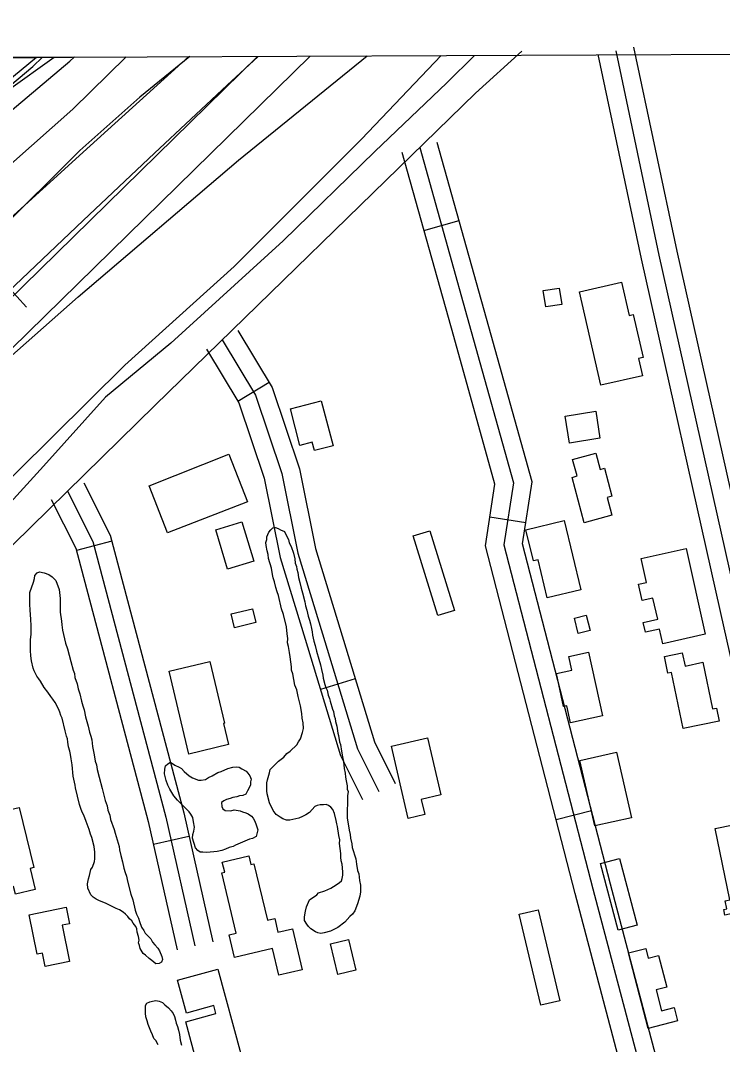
# Model space of a CAD drawing. Extents: x 3424494 to 3462436, y 522220 to 547718.
# Drawn here: x 3453473 to 3454050, y 545095 to 545936 of the extents above; entities that cross this region are included whole.
import ezdxf

# ---------------------------------------------------------------- set-up
doc = ezdxf.new("R2010")
doc.units = 0
for name, color, linetype in [('V-BLDG-OTLN', 7, 'Continuous'), ('V-FLOD-BASE', 7, 'Continuous'), ('V-GRID-FRAM', 7, 'Continuous'), ('V-LEVE-TOET', 7, 'Continuous'), ('V-RIVR-RANG', 7, 'Continuous'), ('V-ROAD-CNTR', 7, 'Continuous'), ('V-RRAP-FSHR', 7, 'Continuous'), ('V-RRAP-RVMT', 7, 'Continuous'), ('V-SITE-VEGE', 7, 'Continuous'), ('V-SURV-LINE', 7, 'Continuous'), ('V-TOPO-DPTH', 7, 'Continuous'), ('V-TOPO-MAJR', 7, 'Continuous'), ('V-TOPO-MINR', 7, 'Continuous'), ('V-TOPO-SHOR', 7, 'Continuous')]:
    doc.layers.add(name, color=color, linetype=linetype)

msp = doc.modelspace()

# ---------------------------------------------------------------- linework, layer by layer
at = {"layer": 'V-BLDG-OTLN'}
for points in [[(3453949.72, 545636.34), (3453932.21, 545713.1), (3453966.74, 545720.97), (3453972.94, 545693.79), (3453976.4, 545694.58), (3453984.45, 545659.3), (3453980.77, 545658.46), (3453984.02, 545644.16)], [(3453902.37, 545714.11), (3453915.53, 545716.21), (3453917.66, 545702.81), (3453904.5, 545700.71)], [(3453720.12, 545623.73), (3453729.79, 545586.76), (3453714.46, 545582.74), (3453712.68, 545589.54), (3453702.57, 545586.89), (3453694.73, 545617.09)], [(3453920.46, 545611.09), (3453945.5, 545615.04), (3453949, 545592.85), (3453923.96, 545588.9)], [(3453578.63, 545553.77), (3453644.2, 545579.7), (3453659.59, 545540.79), (3453593.92, 545515.1)], [(3453935.97, 545523.55), (3453926.04, 545560.79), (3453930.2, 545561.9), (3453926.57, 545575.5), (3453945.6, 545580.58), (3453949.15, 545567.27), (3453952.63, 545568.2), (3453958.75, 545545.24), (3453955.04, 545544.25), (3453958.65, 545529.6)], [(3453655, 545524.23), (3453664.73, 545491.95), (3453643.17, 545485.45), (3453633.44, 545517.73)], [(3453919.53, 545525.38), (3453933.24, 545468.51), (3453905.74, 545461.87), (3453898.19, 545493.18), (3453894.28, 545492.23), (3453888.11, 545517.8)], [(3453809.2, 545516.94), (3453829.46, 545451.46), (3453815.96, 545447.28), (3453795.69, 545512.75)], [(3454019.68, 545502.41), (3454035.45, 545432.01), (3454000.64, 545424.21), (3453997.97, 545436.13), (3453986.38, 545433.54), (3453984.54, 545441.71), (3453996.4, 545444.37), (3453992.54, 545461.59), (3453983.68, 545459.61), (3453980.67, 545473.06), (3453987.31, 545474.55), (3453982.92, 545494.18)], [(3453646.02, 545448.59), (3453663.56, 545452.92), (3453666.36, 545441.58), (3453648.81, 545437.26)], [(3453937.78, 545447.58), (3453940.92, 545435.17), (3453931.17, 545432.7), (3453928.02, 545445.11)], [(3453939.63, 545417.19), (3453951.08, 545364.85), (3453924.88, 545359.11), (3453921.82, 545373.13), (3453919.15, 545372.55), (3453913.23, 545399.61), (3453925.81, 545402.36), (3453923.35, 545413.63)], [(3454017.45, 545354.48), (3454007.69, 545400.63), (3454004.83, 545400.02), (3454001.93, 545413.71), (3454016.59, 545416.81), (3454018.9, 545405.86), (3454033.4, 545408.92), (3454041.48, 545370.68), (3454044.72, 545371.36), (3454046.97, 545360.72)], [(3453611.45, 545333.57), (3453595.13, 545401.67), (3453628.53, 545409.68), (3453640.7, 545358.91), (3453639.75, 545358.68), (3453643.9, 545341.35)], [(3453807.44, 545346.97), (3453818.2, 545300.04), (3453802.25, 545296.37), (3453805.11, 545283.89), (3453791.36, 545280.73), (3453777.73, 545340.16)], [(3453944.68, 545274.53), (3453932.49, 545328.42), (3453962.65, 545335.24), (3453974.84, 545281.35)], [(3453450.92, 545231.54), (3453437.92, 545285.31), (3453458.25, 545290.23), (3453459.12, 545286.6), (3453472.04, 545289.72), (3453483.98, 545240.32), (3453481.06, 545239.61), (3453485.19, 545222.51), (3453468.98, 545218.6), (3453467.44, 545224.96), (3453455.85, 545222.16), (3453453.44, 545232.15)], [(3454085.43, 545196.37), (3454096.12, 545145.07), (3454083.25, 545142.38), (3454073.28, 545190.26), (3454060.97, 545187.69), (3454057.83, 545202.74), (3454051.6, 545201.44), (3454050.67, 545205.89), (3454053.12, 545206.4), (3454051.72, 545213.1), (3454055.78, 545213.95), (3454043.59, 545272.42), (3454073.07, 545278.57), (3454077.78, 545255.98), (3454072.87, 545254.96), (3454080.12, 545220.2), (3454070.24, 545218.14), (3454075.23, 545194.24)], [(3453650.33, 545186.49), (3453638.58, 545236.01), (3453640.82, 545236.54), (3453638.83, 545244.94), (3453660.6, 545250.11), (3453662.32, 545242.86), (3453664.85, 545243.46), (3453675.84, 545197.16), (3453681.9, 545198.6), (3453684.56, 545187.4), (3453696.39, 545190.21), (3453704.39, 545156.49), (3453685.3, 545151.96), (3453680.12, 545173.82), (3453648.9, 545166.42), (3453644.47, 545185.1)], [(3453965.04, 545247.72), (3453979.53, 545193.01), (3453963.99, 545188.9), (3453949.5, 545243.61)], [(3453480.27, 545201.69), (3453510.69, 545207.85), (3453513.44, 545194.26), (3453507.33, 545193.01), (3453513.33, 545163.38), (3453493.23, 545159.3), (3453491.03, 545170.17), (3453486.83, 545169.32)], [(3453900.32, 545127.3), (3453882.57, 545202.1), (3453898.25, 545205.82), (3453916, 545131.02)], [(3453742.47, 545181.34), (3453748.47, 545156.06), (3453733.66, 545152.55), (3453727.66, 545177.82)], [(3453988.64, 545108.34), (3453972.47, 545170.27), (3453986.59, 545173.96), (3453988.64, 545166.09), (3453997.16, 545168.31), (3454003.98, 545142.2), (3453995.16, 545139.9), (3453999.64, 545122.74), (3454009.99, 545125.44), (3454012.81, 545114.65)], [(3453602.16, 545147.99), (3453635.2, 545156.94), (3453654.03, 545087.41), (3453618.5, 545077.79), (3453608.75, 545113.77), (3453633.64, 545120.52), (3453631.87, 545127.04), (3453609.48, 545120.98)]]:
    msp.add_lwpolyline(points, close=True, dxfattribs=at)
at = {"layer": 'V-FLOD-BASE'}
msp.add_lwpolyline([(3453668.39, 545906.44), (3453642.81, 545882.77), (3453583.17, 545827), (3453524.69, 545771.6), (3453457.57, 545707.84), (3453404.95, 545656.2), (3453344.48, 545597.74), (3453287.95, 545543.08), (3453223.55, 545480.44), (3453148.54, 545406.78), (3453080.14, 545335.71), (3453027.49, 545282.52), (3452979.12, 545231.2), (3452949.59, 545197.71), (3452942.82, 545185.46), (3452936.79, 545171.66), (3452934.71, 545162.43), (3452932.44, 545142.77), (3452931.82, 545105.7), (3452934.7, 545024.55), (3452935.52, 544935.7), (3452937.86, 544845.29)], dxfattribs=at)
at = {"layer": 'V-GRID-FRAM'}
msp.add_lwpolyline([(3428547.81, 545793.18), (3460200.68, 545935.9)], dxfattribs=at)
at = {"layer": 'V-LEVE-TOET'}
for points in [[(3453612.04, 545906.19), (3453571.21, 545873), (3453521.92, 545829.14), (3453453.35, 545761.32), (3453407.48, 545714.7), (3453323.37, 545639.44), (3453275.56, 545592.08), (3453205.33, 545516.97), (3453140.67, 545452.94), (3453075.94, 545384.67), (3453016.76, 545325.56), (3452955.75, 545271.87), (3452923.99, 545239.27), (3452908.66, 545221.81), (3452900.69, 545205.76), (3452892.6, 545183.16), (3452888.16, 545148.17), (3452890.97, 545086.47), (3452895.57, 544993.53), (3452895, 544891.05)], [(3453020.16, 544568.34), (3453028.49, 544674.15), (3453037, 544835.81), (3453033.97, 544953.36), (3453028.79, 545034.73), (3453028.38, 545101.77), (3453033.06, 545128.28), (3453044.31, 545155.44), (3453079.65, 545194.91), (3453144.6, 545254.69), (3453244.34, 545343.54), (3453336.78, 545433.67), (3453469.98, 545565.1), (3453558.91, 545652.98), (3453648.49, 545733.92), (3453753.12, 545838.48), (3453818.46, 545907.12)]]:
    msp.add_lwpolyline(points, dxfattribs=at)
at = {"layer": 'V-RIVR-RANG'}
msp.add_line((3453477.92, 545700.56), (3453292.3, 545904.75), dxfattribs=at)
at = {"layer": 'V-ROAD-CNTR'}
for p, q in [((3453804.47, 545763.58), (3453833.36, 545771.67)), ((3453677.41, 545638.57), (3453651.67, 545623.15)), ((3453858.5, 545528.33), (3453888.15, 545523.79)), ((3453547.98, 545508.38), (3453518.98, 545500.7)), ((3453748.07, 545395.42), (3453719.38, 545386.66)), ((3453912.92, 545279.83), (3453941.96, 545287.33)), ((3453611.46, 545266.02), (3453582.2, 545259.41))]:
    msp.add_line(p, q, dxfattribs=at)
for points in [[(3453884.73, 545910.63), (3453846.82, 545876.3), (3453583.59, 545619.94), (3453248.61, 545291.63)], [(3454522.03, 543418.29), (3454479.51, 543609.4), (3454384.84, 543987.18), (3454315.29, 544308.03), (3454212.46, 544744.31), (3454127.42, 545097.9), (3454047.91, 545450.61), (3453983, 545740.07), (3453947.58, 545907.88)], [(3455316.01, 540138.55), (3455295.08, 540194.02), (3455199.37, 540550.36), (3455105.65, 540949.2), (3455017.02, 541350.94), (3454941.38, 541667.5), (3454872.18, 541962.11), (3454807.41, 542244.28), (3454751.35, 542481.14), (3454702.73, 542693.29), (3454621.49, 543053.13), (3454553.83, 543344.43), (3454494.11, 543612.85), (3454399.45, 543990.6), (3454329.92, 544311.34), (3454227.05, 544747.78), (3454142.03, 545101.3), (3454062.54, 545453.9), (3453997.65, 545743.26), (3453962.26, 545910.98)], [(3454334.64, 544356.68), (3454241.64, 544751.25), (3454156.64, 545104.7), (3454077.18, 545457.19), (3454012.31, 545746.45), (3453976.93, 545914.08)], [(3453800.98, 545831.66), (3453843.33, 545680.46), (3453877.94, 545556.23), (3453870.16, 545505.4), (3453943.08, 545222.99), (3453997.84, 545016.1), (3454001.97, 544918.23), (3454013.28, 544880.02), (3454036.93, 544828.5), (3454057.91, 544767.15), (3454077.93, 544699.19), (3454081.82, 544641.71), (3454098.43, 544542.39), (3454141.45, 544347.49), (3454175.97, 544209.01), (3454228.96, 544023.83)], [(3454243.38, 544027.96), (3454190.47, 544212.89), (3454156.05, 544350.92), (3454113.16, 544545.25), (3454096.73, 544643.46), (3454092.78, 544701.85), (3454072.2, 544771.7), (3454050.88, 544834.07), (3454027.36, 544885.3), (3454016.88, 544920.71), (3454012.76, 545018.36), (3453957.6, 545226.78), (3453885.45, 545506.17), (3453893.26, 545557.15), (3453857.78, 545684.49), (3453815.43, 545835.7)], [(3454214.54, 544019.71), (3454161.48, 544205.13), (3454126.84, 544344.06), (3454083.7, 544539.53), (3454066.9, 544639.96), (3454063.07, 544696.53), (3454043.61, 544762.6), (3454022.98, 544822.93), (3453999.2, 544874.74), (3453987.06, 544915.75), (3453982.92, 545013.84), (3453928.57, 545219.19), (3453854.87, 545504.63), (3453862.63, 545555.31), (3453828.88, 545676.42), (3453786.54, 545827.61)], [(3453651.72, 545681.46), (3453679.83, 545634.53), (3453702.19, 545567.79), (3453715.36, 545502.34), (3453735.44, 545436.82), (3453763.91, 545343.53), (3453780.75, 545309.51)], [(3453638.85, 545673.75), (3453666.12, 545628.22), (3453687.67, 545563.91), (3453700.8, 545498.65), (3453721.09, 545432.43), (3453749.93, 545337.98), (3453767.31, 545302.86)], [(3453625.98, 545666.04), (3453652.42, 545621.91), (3453673.15, 545560.04), (3453686.24, 545494.97), (3453706.75, 545428.04), (3453735.94, 545332.42), (3453753.86, 545296.21)], [(3453525.08, 545556.2), (3453546.66, 545513.34), (3453607.1, 545285.37), (3453630.99, 545179.47)], [(3453511.68, 545549.46), (3453532.56, 545507.99), (3453592.53, 545281.79), (3453616.36, 545176.16)], [(3453498.28, 545542.71), (3453518.46, 545502.63), (3453577.96, 545278.22), (3453601.73, 545172.86)]]:
    msp.add_lwpolyline(points, dxfattribs=at)
at = {"layer": 'V-RRAP-FSHR'}
msp.add_lwpolyline([(3452428.35, 544914.96), (3452485.24, 544969.75), (3452549.15, 545061.3), (3452730.64, 545240.07), (3452810.8, 545303.06), (3452936.75, 545406.43), (3453148.55, 545600.95), (3453239.56, 545706.04), (3453463.37, 545878.89), (3453500.79, 545905.69)], dxfattribs=at)
at = {"layer": 'V-RRAP-RVMT'}
for p, q in [((3453130.13, 545904.02), (3453486.31, 545905.62)), ((3453486.31, 545905.62), (3453461.09, 545884.64))]:
    msp.add_line(p, q, dxfattribs=at)
at = {"layer": 'V-SITE-VEGE'}
for points in [[(3453736.5, 545245.82), (3453736.16, 545248.9), (3453736.21, 545251.99), (3453735.19, 545260.1), (3453735.25, 545263.18), (3453734.53, 545266.66), (3453733.5, 545274), (3453732.77, 545276.33), (3453732.43, 545279.03), (3453730.98, 545284.83), (3453729.49, 545287.94), (3453727.99, 545289.9), (3453726.09, 545291.47), (3453724.17, 545292.27), (3453721.85, 545291.93), (3453719.16, 545291.97), (3453716.83, 545291.24), (3453714.89, 545290.5), (3453710.57, 545285.56), (3453707.46, 545283.69), (3453704.73, 545282.2), (3453701.63, 545281.09), (3453694.28, 545279.29), (3453691.58, 545279.33), (3453688.52, 545280.54), (3453686.22, 545281.74), (3453683.18, 545284.1), (3453680.54, 545287.23), (3453679.8, 545289.17), (3453678.29, 545291.51), (3453677.56, 545293.44), (3453675.75, 545300.8), (3453675.42, 545303.5), (3453675.52, 545310.05), (3453675.95, 545312.35), (3453677.59, 545318.11), (3453678.02, 545320.8), (3453685.07, 545327.62), (3453689.37, 545331.02), (3453691.73, 545334.06), (3453694.46, 545335.94), (3453699.95, 545341.24), (3453701.53, 545343.53), (3453703.11, 545346.2), (3453704.74, 545351.18), (3453705.57, 545354.64), (3453705.26, 545359.27), (3453704.55, 545363.13), (3453704.23, 545366.99), (3453703.18, 545373.18), (3453701, 545380.92), (3453699.93, 545386.34), (3453698.46, 545390.22), (3453696.69, 545399.5), (3453695.58, 545402.6), (3453695.63, 545405.3), (3453694.61, 545413.4), (3453693.9, 545416.89), (3453693.21, 545421.91), (3453692.49, 545425), (3453692.55, 545428.47), (3453692.23, 545432.33), (3453691.56, 545438.12), (3453689.03, 545448.19), (3453687.57, 545452.84), (3453685.05, 545463.67), (3453683.95, 545466.77), (3453682.85, 545470.26), (3453681.77, 545474.9), (3453680.67, 545478.39), (3453679.95, 545481.1), (3453679.26, 545486.12), (3453676.7, 545494.26), (3453676.37, 545497.35), (3453675.65, 545500.44), (3453674.95, 545504.7), (3453674.61, 545507.4), (3453675.42, 545509.7), (3453675.46, 545512.01), (3453677.06, 545515.84), (3453678.64, 545517.74), (3453680.21, 545519.25), (3453682.52, 545519.6), (3453684.82, 545518.79), (3453686.73, 545517.6), (3453689.79, 545516.39), (3453691.66, 545512.89), (3453693.15, 545509.79), (3453693.88, 545507.07), (3453695.36, 545503.97)], [(3453695.36, 545503.97), (3453697.2, 545498.54), (3453698.28, 545493.9), (3453698.6, 545490.42), (3453699.71, 545487.7), (3453700.06, 545485.39), (3453700.79, 545482.68), (3453701.48, 545478.43), (3453702.58, 545474.55), (3453703.66, 545469.91), (3453704.75, 545466.04), (3453706.55, 545458.69), (3453707.26, 545455.2), (3453708.36, 545451.72), (3453709.43, 545446.69), (3453710.54, 545443.58), (3453711.25, 545440.49), (3453711.96, 545436.62), (3453712.68, 545433.91), (3453713.02, 545431.21), (3453714.1, 545426.18), (3453715.19, 545422.69), (3453716.27, 545418.05), (3453718.09, 545411.47), (3453719.55, 545406.82), (3453720.26, 545402.95), (3453721.33, 545398.31), (3453721.68, 545395.99), (3453723.13, 545390.57), (3453723.86, 545388.25), (3453724.98, 545385.92), (3453725.69, 545382.05), (3453726.8, 545379.33), (3453727.53, 545377.01), (3453729.34, 545370.42), (3453730.08, 545368.48), (3453730.79, 545365.01), (3453731.53, 545362.68), (3453731.87, 545360.36), (3453732.96, 545356.49), (3453733.64, 545350.7), (3453734.38, 545348.76), (3453735.06, 545343.73), (3453735.79, 545341.41), (3453736.86, 545335.99), (3453737.55, 545331.36), (3453738.26, 545327.49), (3453738.93, 545321.7), (3453739.63, 545317.84), (3453739.97, 545314.74), (3453740.69, 545311.65), (3453741.39, 545307.4), (3453741.34, 545304.7), (3453742.08, 545302.76), (3453741.64, 545299.3), (3453741.33, 545281.19), (3453743.09, 545271.14), (3453743.8, 545267.66), (3453744.13, 545264.57), (3453745.21, 545259.93), (3453745.54, 545256.84), (3453748.47, 545247.54), (3453749.17, 545243.29), (3453749.85, 545237.88), (3453750.96, 545235.16), (3453751.64, 545229.76), (3453752.35, 545225.9), (3453752.26, 545220.49), (3453751.81, 545217.04), (3453749.77, 545210.52), (3453747.75, 545204.77), (3453745.78, 545202.1), (3453743.44, 545200.22), (3453739.5, 545195.66), (3453733.65, 545191.13), (3453729.76, 545189.27), (3453727.81, 545188.15), (3453722.39, 545186.7), (3453719.69, 545186.36), (3453717.38, 545186.78), (3453715.47, 545187.58), (3453711.66, 545189.96), (3453709.76, 545191.92), (3453708.26, 545193.87), (3453706.38, 545196.99), (3453706.43, 545200.07), (3453707.28, 545204.68), (3453708.11, 545208.14), (3453710.52, 545213.88), (3453716.37, 545218.02), (3453717.94, 545219.53), (3453722.98, 545221.38), (3453728.02, 545223.6), (3453732.31, 545226.23), (3453735.04, 545228.11), (3453736.61, 545229.63), (3453737.41, 545231.54), (3453737.84, 545234.23), (3453737.89, 545236.93), (3453737.22, 545243.1), (3453736.5, 545245.82)], [(3453504.27, 545370.75), (3453501.65, 545375.8), (3453499.77, 545378.53), (3453497.88, 545380.88), (3453495.63, 545384.38), (3453492.61, 545388.29), (3453489.61, 545393.35), (3453488.11, 545395.3), (3453486.6, 545397.64), (3453484.37, 545401.92), (3453483.63, 545404.24), (3453482.19, 545410.05), (3453481.49, 545414.3), (3453481.17, 545418.54), (3453481.33, 545427.41), (3453481.79, 545432.02), (3453481.91, 545438.96), (3453481.61, 545444.36), (3453480.96, 545451.69), (3453480.66, 545456.71), (3453480.82, 545466.34), (3453483.67, 545474.77), (3453484.49, 545477.84), (3453484.91, 545480.15), (3453486.88, 545482.43), (3453488.81, 545483.17), (3453492.66, 545482.33), (3453496.49, 545481.11), (3453499.16, 545479.14), (3453502.19, 545476), (3453504.76, 545468.64), (3453505.79, 545461.3), (3453505.6, 545450.12), (3453506.64, 545442.78), (3453506.97, 545439.69), (3453507.67, 545435.44), (3453510.18, 545424.61), (3453511.65, 545419.96), (3453514.56, 545409.5), (3453516.37, 545402.54), (3453517.48, 545399.82), (3453517.8, 545396.34), (3453519.64, 545391.3), (3453520.34, 545387.05), (3453521.82, 545383.17), (3453523.26, 545376.98), (3453524.35, 545373.11), (3453525.45, 545370.01), (3453526.51, 545364.21), (3453528.69, 545356.46), (3453529.76, 545351.43), (3453530.87, 545348.33), (3453531.59, 545345.23), (3453532.27, 545339.83)], [(3453532.27, 545339.83), (3453533.69, 545332.87), (3453534.38, 545327.84), (3453535.48, 545324.74), (3453536.19, 545320.88), (3453537.62, 545314.69), (3453540.17, 545305.39), (3453542.69, 545295.33), (3453544.16, 545291.07), (3453544.88, 545287.58), (3453546.35, 545283.32), (3453547.06, 545279.84), (3453550, 545271.7), (3453550.72, 545268.6), (3453553.28, 545260.46), (3453554.01, 545257.75), (3453554.35, 545255.05), (3453555.42, 545250.41), (3453556.88, 545244.99), (3453557.95, 545239.96), (3453559.04, 545236.47), (3453560.15, 545233.37), (3453560.85, 545229.12), (3453563.76, 545218.66), (3453565.22, 545214.01), (3453567.39, 545205.5), (3453568.48, 545202.01), (3453569.97, 545198.9), (3453570.7, 545196.19), (3453572.55, 545191.54), (3453574.43, 545188.81), (3453575.55, 545186.47), (3453580.09, 545181.77), (3453581.59, 545179.05), (3453583.48, 545177.09), (3453585.75, 545174.35), (3453587.25, 545172.02), (3453589.1, 545167.36), (3453589.83, 545165.04), (3453589.02, 545162.74), (3453587.07, 545161.61), (3453584.37, 545161.27), (3453580.95, 545164.03), (3453578.66, 545165.61), (3453575.63, 545168.36), (3453573.73, 545169.93), (3453571.48, 545173.82), (3453570.75, 545176.53), (3453570.02, 545178.47), (3453570.44, 545180.78), (3453570.11, 545183.87), (3453569.01, 545187.36), (3453568.67, 545190.06), (3453567.93, 545192), (3453565.66, 545194.73), (3453564.54, 545196.68), (3453562.64, 545198.26), (3453561.13, 545200.21), (3453559.24, 545202.17), (3453557.34, 545203.74), (3453554.29, 545205.72), (3453551.61, 545206.92), (3453543.58, 545210.91), (3453537.46, 545213.32), (3453535.17, 545214.52), (3453532.88, 545216.1), (3453530.99, 545218.06), (3453528.38, 545223.5), (3453528.05, 545226.97), (3453528.9, 545231.2), (3453529.71, 545233.88), (3453530.95, 545238.87), (3453532.14, 545240.78), (3453533.76, 545245.38), (3453534.18, 545247.68), (3453534.27, 545253.08), (3453533.58, 545257.71), (3453531.78, 545265.07), (3453530.67, 545267.78), (3453529.58, 545271.66), (3453526.99, 545278.25), (3453525.15, 545283.29), (3453524.02, 545285.24), (3453522.91, 545287.95), (3453521.44, 545292.22), (3453518.2, 545305.77), (3453517.86, 545308.08), (3453516.44, 545315.43), (3453515.44, 545324.7), (3453514.75, 545329.72), (3453514.04, 545333.2), (3453513.7, 545335.9), (3453512.6, 545339.39), (3453511.9, 545343.26), (3453511.56, 545345.96), (3453510.83, 545348.28), (3453509.74, 545352.54), (3453507.22, 545362.99), (3453506.1, 545365.32), (3453505.38, 545368.03), (3453504.27, 545370.75)], [(3453586.04, 545094.85), (3453584.17, 545098.36), (3453582.65, 545099.93), (3453581.54, 545103.03), (3453580.05, 545106.15), (3453577.83, 545111.59), (3453577.11, 545114.69), (3453576, 545117.8), (3453575.67, 545120.89), (3453575.77, 545127.07), (3453576.96, 545128.98), (3453579.3, 545130.1), (3453581.63, 545130.83), (3453584.34, 545131.17), (3453587.03, 545130.74), (3453589.71, 545129.54), (3453591.61, 545127.58), (3453594.66, 545125.2), (3453596.94, 545122.85), (3453598.44, 545120.51), (3453599.56, 545118.17), (3453600.28, 545115.07), (3453601.02, 545112.74), (3453602.12, 545110.02), (3453602.85, 545106.92), (3453603.56, 545103.44), (3453604.25, 545098.79), (3453605.34, 545094.52)]]:
    msp.add_lwpolyline(points, dxfattribs=at)
msp.add_lwpolyline([(3453666.69, 545265.88), (3453663.58, 545264.39), (3453661.25, 545263.66), (3453649.61, 545258.84), (3453647.66, 545257.72), (3453644.57, 545257), (3453641.46, 545255.51), (3453638.35, 545254.41), (3453634.49, 545253.7), (3453625.99, 545252.69), (3453622.92, 545253.12), (3453620.61, 545253.16), (3453618.7, 545254.35), (3453616.81, 545256.7), (3453614.25, 545264.45), (3453614.68, 545267.53), (3453615.5, 545270.2), (3453615.94, 545273.67), (3453615.24, 545277.92), (3453614.53, 545281.4), (3453613.04, 545284.12), (3453611.52, 545286.08), (3453602.06, 545295.87), (3453599.03, 545299.39), (3453595.66, 545304.84), (3453594.17, 545307.95), (3453592.69, 545311.83), (3453591.24, 545317.25), (3453591.69, 545321.1), (3453592.12, 545323.79), (3453594.08, 545325.68), (3453596.41, 545326.8), (3453599.84, 545324.43), (3453603.28, 545322.83), (3453605.19, 545321.64), (3453607.46, 545319.29), (3453611.64, 545315.75), (3453614.31, 545314.17), (3453619.29, 545312.16), (3453621.6, 545312.12), (3453625.08, 545312.83), (3453627.42, 545314.33), (3453630.53, 545315.82), (3453635.2, 545318.44), (3453637.91, 545319.16), (3453643.35, 545321.77), (3453647.6, 545322.85), (3453650.31, 545323.19), (3453652.61, 545322.77), (3453654.9, 545321.57), (3453658.34, 545319.59), (3453659.85, 545318.02), (3453661.36, 545315.69), (3453662.47, 545312.97), (3453662.04, 545310.66), (3453662, 545307.97), (3453659.61, 545303.38), (3453658.02, 545300.71), (3453655.69, 545299.59), (3453652.99, 545299.25), (3453650.66, 545298.52), (3453647.57, 545297.8), (3453645.25, 545297.07), (3453642.15, 545296.35), (3453640.2, 545295.23), (3453638.25, 545293.72), (3453638.58, 545290.63), (3453639.32, 545288.69), (3453641.22, 545287.12), (3453645.85, 545287.04), (3453648.56, 545287.77), (3453653.55, 545286.91), (3453655.46, 545286.11), (3453658.15, 545285.29), (3453660.06, 545284.49), (3453662.73, 545282.52), (3453664.24, 545280.95), (3453665.37, 545279.01), (3453666.48, 545276.29), (3453667.93, 545271.25)], close=True, dxfattribs=at)
at = {"layer": 'V-SURV-LINE'}
for points in [[(3453008.59, 545260.75), (3453667.84, 545906.44)], [(3453710.91, 545906.63), (3453029.58, 545239.31)], [(3453710.91, 545906.63), (3453029.58, 545239.31)]]:
    msp.add_lwpolyline(points, dxfattribs=at)
at = {"layer": 'V-TOPO-DPTH'}
msp.add_line((3453517.11, 545905.76), (3453466, 545905.53), dxfattribs=at)
msp.add_lwpolyline([(3452144.01, 544594.25), (3452171.87, 544623.23), (3452199.63, 544652.3), (3452399.16, 544862.27), (3452414.83, 544878.79), (3452430.5, 544895.32), (3452446.15, 544911.86), (3452461.79, 544928.42), (3452909.26, 545397.12), (3452913.03, 545399.85), (3452915.85, 545401.77), (3452921.16, 545405.29), (3452926.5, 545408.75), (3452931.91, 545412.1), (3453513.59, 545902.38), (3453517.11, 545905.76)], dxfattribs=at)
at = {"layer": 'V-TOPO-MAJR'}
msp.add_lwpolyline([(3452078.61, 544454.06), (3452542.51, 544828.65), (3452569.41, 544850.27), (3452580.44, 544859.38), (3452612.21, 544886.34), (3452643.49, 544913.84), (3452674.04, 544942.14), (3452704.1, 544970.99), (3452755.23, 545021.36), (3452810.92, 545075.34), (3452867.19, 545128.7), (3452924.31, 545181.14), (3452982.01, 545232.97), (3453520.57, 545708.93), (3453652.2, 545821.15), (3453757.69, 545906.85)], dxfattribs=at)
at = {"layer": 'V-TOPO-MINR'}
for points in [[(3452172.65, 544598.3), (3452218.46, 544644.88), (3452264.13, 544691.61), (3452309.57, 544738.55), (3452354.86, 544785.63), (3452422.24, 544855.99), (3452433.74, 544868), (3452445.25, 544880), (3452456.76, 544891.99), (3452468.28, 544903.98), (3452963.18, 545376.16), (3452987.1, 545394.23), (3453516.16, 545863.17), (3453559.82, 545905.95)], [(3453012.66, 545363.17), (3453530.35, 545832.84), (3453611.32, 545906.19)], [(3452035.17, 544507.09), (3452399.13, 544892.95), (3452407.46, 544901.78), (3452415.78, 544910.61), (3452424.11, 544919.45), (3452432.44, 544928.29), (3452514.69, 545015.58), (3452564.29, 545067.91), (3452614.08, 545120.06), (3452664.18, 545171.92), (3452714.47, 545223.6), (3452875.64, 545388.24), (3452884.99, 545397.3), (3452894.64, 545406.02), (3452904.72, 545414.22), (3452915.11, 545422.08), (3452924.9, 545429.1), (3453483.28, 545898), (3453491.22, 545905.64)], [(3452144.01, 544594.25), (3452171.87, 544623.23), (3452199.63, 544652.3), (3452399.16, 544862.27), (3452414.83, 544878.79), (3452430.5, 544895.32), (3452446.15, 544911.86), (3452461.79, 544928.42), (3452909.26, 545397.12), (3452913.03, 545399.85), (3452915.85, 545401.77), (3452921.16, 545405.29), (3452926.5, 545408.75), (3452931.91, 545412.1), (3453513.59, 545902.38), (3453517.11, 545905.76)]]:
    msp.add_lwpolyline(points, dxfattribs=at)
at = {"layer": 'V-TOPO-SHOR'}
msp.add_lwpolyline([(3453846.05, 545907.24), (3453823.3, 545884.83), (3453764.13, 545828.29), (3453688.93, 545754.89), (3453596.43, 545670.82), (3453542.94, 545626.51), (3453492, 545569.83), (3453423.62, 545494.95)], dxfattribs=at)

doc.saveas('drawing.dxf')
